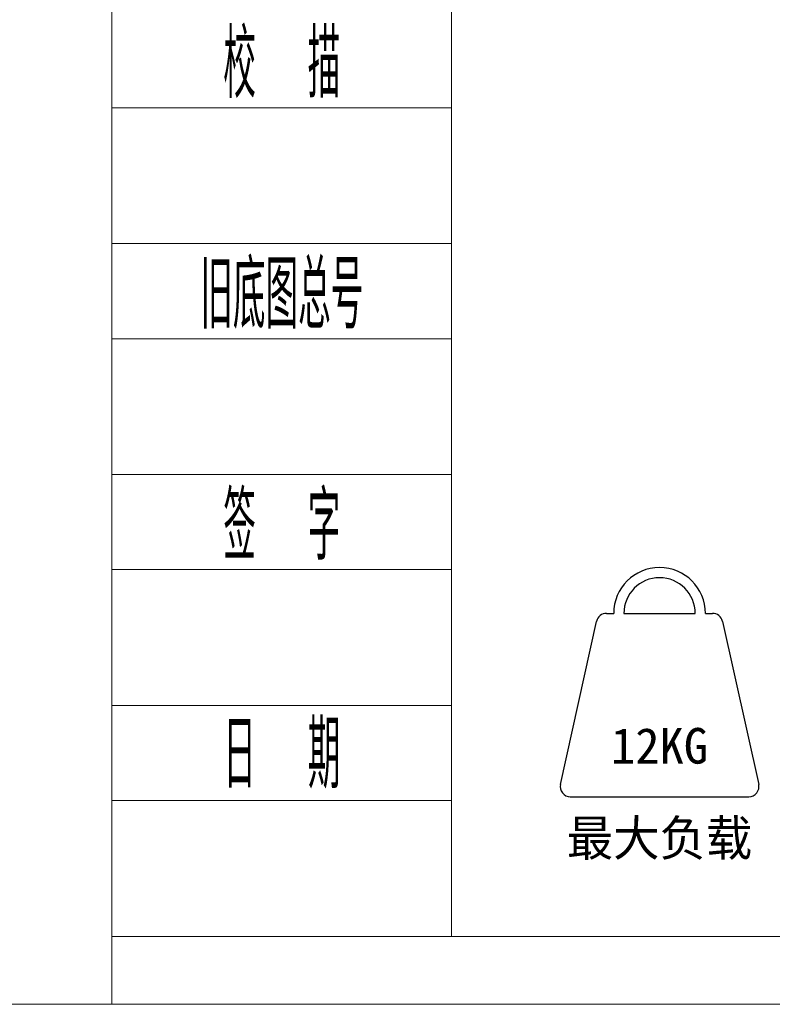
# Model space of a CAD drawing. Header units: millimetres. Extents: x 51337 to 61814, y -21781 to -12277.
# Tile 348 of 378: x 61206 to 61317, y -21781 to -21636. Entities that reach past the tile are written whole.
import ezdxf
from ezdxf.enums import TextEntityAlignment as Align

# ---------------------------------------------------------------- set-up
doc = ezdxf.new("R2010")
doc.units = ezdxf.units.MM
doc.header["$LTSCALE"] = 0.3175
for name, color, linetype, lineweight in [('1轮廓实线层', 7, 'Continuous', 18), ('2细线层', 4, 'Continuous', 13), ('6文字层', 3, 'Continuous', 13), ('图框层', 7, 'Continuous', 18)]:
    doc.layers.add(name, color=color, linetype=linetype, lineweight=lineweight)
doc.styles.add('PC_TEXTSTYLE', font='ISOCP.SHX', dxfattribs={"width": 0.707, "bigfont": 'GBCBIG.SHX'})

# ---------------------------------------------------------------- blocks, each defined once
blk = doc.blocks.new('ZwmFrameMain_2_A4^_^无分区图框^_^portrait')
at = {"layer": '2细线层'}
for p in [(185, 292), (-25, -5)]:
    blk.add_line(p, (185, -5), dxfattribs=at)
blk = doc.blocks.new('ZwmFrameMain_3_A4^_^无分区图框^_^landscape')
at = {"layer": '1轮廓实线层'}
for q in [(0, 200), (267, 0)]:
    blk.add_line((0, 0), q, dxfattribs=at)
at = {"layer": '2细线层'}
for q in [(-25, 205), (272, -5)]:
    blk.add_line((-25, -5), q, dxfattribs=at)
blk = doc.blocks.new('ZwmFrameMain_3_附加栏')
at = {"layer": '2细线层'}
for p, q in [((-25, 61), (0, 61)), ((-25, 51), (0, 51)), ((-25, 44), (0, 44)), ((-25, 34), (0, 34)), ((-25, 27), (0, 27)), ((-25, 17), (0, 17)), ((-25, 10), (0, 10)), ((-25, 0), (0, 0))]:
    blk.add_line(p, q, dxfattribs=at)
at = {"layer": '6文字层', "color": 3, "style": 'PC_TEXTSTYLE', "width": 0.667}
for s, p in [('校  描', (-12.5, 64.5)), ('旧底图总号', (-12.5, 47.5)), ('签  字', (-12.5, 30.5)), ('日  期', (-12.494, 13.6))]:
    blk.add_text(s, height=5, dxfattribs=at).set_placement(p, align=Align.MIDDLE)
at = {"layer": '6文字层', "style": 'PC_TEXTSTYLE'}
for tag, width, p, p2 in [('借通用件登记', 0.671328, (-23.445, 86.356), (-1.254, 86.356)), ('描图', 2.120922, (-23.445, 69.36), (-1.254, 69.36)), ('校图', 2.149976, (-23.749, 52.06), (-1.254, 52.06)), ('旧底图总号', 0.761452, (-22.837, 35.67), (-1.862, 35.67)), ('签字', 2.026939, (-23.141, 18.37), (-1.558, 18.37)), ('日期', 1.89999, (-22.837, 1.374), (-2.166, 1.374))]:
    blk.add_attdef(tag, text='', height=5, dxfattribs=dict(at, width=width)).set_placement(p, p2, align=Align.FIT)
blk = doc.blocks.new('最大负载')
for p, q in [((42177.934, -36168.318), (42178.632, -36168.318)), ((42179.632, -36168.318), (42186.632, -36168.318)), ((42187.632, -36168.318), (42188.33, -36168.318)), ((42173.403, -36185.101), (42176.958, -36169.101)), ((42189.306, -36169.101), (42192.862, -36185.101)), ((42174.379, -36186.318), (42191.885, -36186.318))]:
    blk.add_line(p, q)
for centre, radius, start, end in [((42183.132, -36168.318), 4.5, 0, 180), ((42183.132, -36168.318), 3.5, 0, 180), ((42177.934, -36169.318), 1, 90, 167.47119), ((42188.33, -36169.318), 1, 12.52881, 90), ((42174.379, -36185.318), 1, 167.47119, 270), ((42191.885, -36185.318), 1, 270, 12.52881)]:
    blk.add_arc(centre, radius, start, end)
at = {"layer": '6文字层'}
for s, p in [('12KG', (42183.132, -36181.318)), ('最大负载', (42183.132, -36190.318))]:
    blk.add_text(s, height=3.5, dxfattribs=at).set_placement(p, align=Align.MIDDLE)

msp = doc.modelspace()

# ---------------------------------------------------------------- block references
at = {"xscale": 1.5, "yscale": 1.5, "zscale": 1.5}
msp.add_blockref('最大负载', (-1974.12656, 32528.58413), dxfattribs=at)
at = {"layer": '图框层'}
for name, p, xscale, yscale, zscale in [('ZwmFrameMain_2_A4^_^无分区图框^_^portrait', (60294.97696, -21756.45419), 5, 5, 5), ('ZwmFrameMain_3_A4^_^无分区图框^_^landscape', (61269.97696, -21771.45419), 2, 2, 2), ('ZwmFrameMain_3_附加栏', (61269.97696, -21771.45419), 2, 2, 2)]:
    msp.add_blockref(name, p, dxfattribs=dict(at, xscale=xscale, yscale=yscale, zscale=zscale))

doc.saveas('drawing.dxf')
